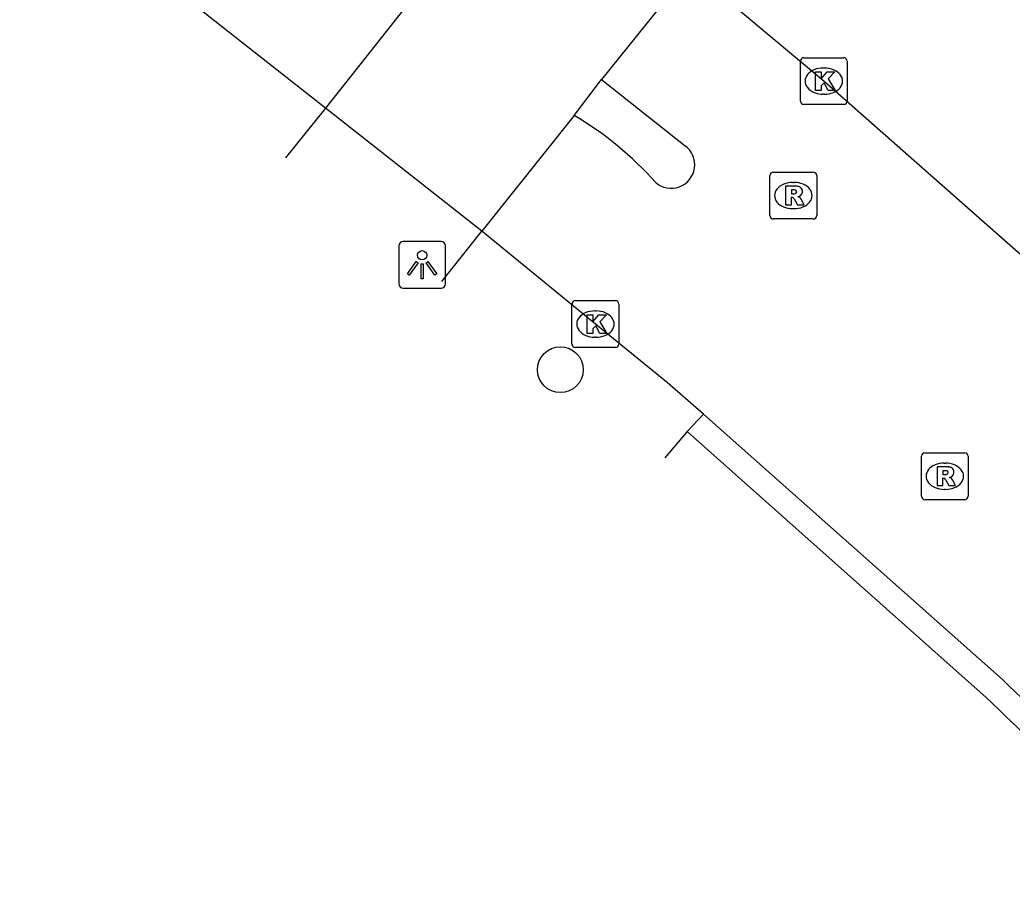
# Model space of a CAD drawing. Extents: x 161771 to 163125, y 382479 to 383177.
# Drawn here: x 161793.3 to 161814.5, y 382994.02 to 383012.74 of the extents above; entities that cross this region are included whole.
import ezdxf

# ---------------------------------------------------------------- set-up
doc = ezdxf.new("R2010")
doc.units = 0
for name, color, linetype in [('IMGEO_Berm_gesloten', 7, 'Continuous'), ('IMGEO_Berm_open', 7, 'Continuous'), ('IMGEO_Boom', 7, 'Continuous'), ('IMGEO_Kolk', 7, 'Continuous'), ('IMGEO_Lichtpunt', 7, 'Continuous'), ('IMGEO_Rijbaan_lokaal_gesloten', 7, 'Continuous'), ('IMGEO_Rijbaan_lokaal_open', 7, 'Continuous'), ('IMGEO_Rioolput', 7, 'Continuous'), ('IMGEO_Voetpad_open', 7, 'Continuous')]:
    doc.layers.add(name, color=color, linetype=linetype)

msp = doc.modelspace()

# ---------------------------------------------------------------- linework, layer by layer
at = {"layer": 'IMGEO_Berm_gesloten'}
for points in [[(161807.559, 383003.953), (161807.908, 383004.319)], [(161813.939, 382998.275), (161807.559, 383003.953)]]:
    msp.add_lwpolyline(points, dxfattribs=at)
msp.add_arc((161747.029, 382927.457), 97.428, 43.09143, 46.62536, dxfattribs=at)
at = {"layer": 'IMGEO_Berm_open'}
msp.add_lwpolyline([(161807.559, 383003.953), (161807.076, 383003.39)], dxfattribs=at)
at = {"layer": 'IMGEO_Boom'}
msp.add_circle((161804.848, 383005.27), 0.489, dxfattribs=at)
at = {"layer": 'IMGEO_Kolk'}
for p, q in [((161810.048, 383011.929), (161810.9, 383011.929)), ((161809.973, 383011.003), (161809.973, 383011.855)), ((161810.461, 383011.709), (161810.486, 383011.709)), ((161810.974, 383011.855), (161810.974, 383011.003)), ((161810.484, 383011.149), (161810.459, 383011.149)), ((161810.9, 383010.929), (161810.048, 383010.929)), ((161805.096, 383005.819), (161805.096, 383006.671)), ((161805.171, 383006.745), (161806.023, 383006.745)), ((161806.097, 383006.671), (161806.097, 383005.819)), ((161805.584, 383006.525), (161805.609, 383006.525)), ((161805.607, 383005.965), (161805.582, 383005.965)), ((161806.023, 383005.745), (161805.171, 383005.745))]:
    msp.add_line(p, q, dxfattribs=at)
for points in [[(161810.048, 383011.929), (161810.9, 383011.929)], [(161809.973, 383011.003), (161809.973, 383011.855)], [(161810.974, 383011.855), (161810.974, 383011.003)], [(161810.294, 383011.629), (161810.417, 383011.629), (161810.417, 383011.478), (161810.547, 383011.629), (161810.711, 383011.629), (161810.565, 383011.478), (161810.718, 383011.229), (161810.566, 383011.229), (161810.481, 383011.393), (161810.417, 383011.326), (161810.417, 383011.229), (161810.294, 383011.229), (161810.294, 383011.629)], [(161810.9, 383010.929), (161810.048, 383010.929)], [(161805.096, 383005.819), (161805.096, 383006.671)], [(161805.171, 383006.745), (161806.023, 383006.745)], [(161806.097, 383006.671), (161806.097, 383005.819)], [(161805.417, 383006.445), (161805.54, 383006.445), (161805.54, 383006.294), (161805.67, 383006.445), (161805.834, 383006.445), (161805.688, 383006.294), (161805.841, 383006.045), (161805.689, 383006.045), (161805.604, 383006.209), (161805.54, 383006.142), (161805.54, 383006.045), (161805.417, 383006.045), (161805.417, 383006.445)], [(161806.023, 383005.745), (161805.171, 383005.745)]]:
    msp.add_lwpolyline(points, dxfattribs=at)
for centre, start, end in [((161810.05, 383011.853), 91.552, 178.448), ((161810.05, 383011.853), 91.552, 178.448), ((161810.898, 383011.853), 1.552, 88.448), ((161810.898, 383011.853), 1.552, 88.448), ((161810.05, 383011.005), 181.552, 268.448), ((161810.05, 383011.005), 181.552, 268.448), ((161810.898, 383011.005), 271.552, 358.448), ((161810.898, 383011.005), 271.552, 358.448), ((161805.173, 383006.669), 91.552, 178.448), ((161805.173, 383006.669), 91.552, 178.448), ((161806.021, 383006.669), 1.552, 88.448), ((161806.021, 383006.669), 1.552, 88.448), ((161805.173, 383005.821), 181.552, 268.448), ((161805.173, 383005.821), 181.552, 268.448), ((161806.021, 383005.821), 271.552, 358.448), ((161806.021, 383005.821), 271.552, 358.448)]:
    msp.add_arc(centre, 0.0765, start, end, dxfattribs=at)
for centre, major_axis, ratio, start_param, end_param in [((161810.46, 383011.429), (-0.387, 0.002), 0.722429, 4.712389, 7.853982), ((161810.485, 383011.429), (-0.39, 0.002), 0.717154, 1.570796, 4.712389), ((161805.583, 383006.245), (-0.387, 0.002), 0.722429, 4.712389, 7.853982), ((161805.608, 383006.245), (-0.39, 0.002), 0.717154, 1.570796, 4.712389)]:
    msp.add_ellipse(centre, major_axis=major_axis, ratio=ratio, start_param=start_param, end_param=end_param, dxfattribs=at)
at = {"layer": 'IMGEO_Lichtpunt'}
for p, q in [((161801.397, 383007.914), (161801.397, 383007.107)), ((161801.397, 383007.914), (161801.397, 383007.107)), ((161802.299, 383008.009), (161801.491, 383008.009)), ((161802.299, 383008.009), (161801.491, 383008.009)), ((161802.393, 383007.107), (161802.393, 383007.914)), ((161802.393, 383007.107), (161802.393, 383007.914)), ((161801.491, 383007.013), (161802.299, 383007.013)), ((161801.491, 383007.013), (161802.299, 383007.013))]:
    msp.add_line(p, q, dxfattribs=at)
for points in [[(161801.771, 383007.578), (161801.81, 383007.55), (161801.622, 383007.288), (161801.584, 383007.315), (161801.771, 383007.578)], [(161801.873, 383007.53), (161801.92, 383007.53), (161801.92, 383007.208), (161801.873, 383007.208), (161801.873, 383007.53)], [(161801.983, 383007.55), (161802.021, 383007.577), (161802.208, 383007.315), (161802.169, 383007.287), (161801.983, 383007.55)]]:
    msp.add_lwpolyline(points, dxfattribs=at)
msp.add_circle((161801.896, 383007.712), 0.0994, dxfattribs=at)
for centre, start, end in [((161801.491, 383007.914), 90, 180), ((161801.491, 383007.914), 90, 180), ((161802.299, 383007.914), 0, 90), ((161802.299, 383007.914), 0, 90), ((161801.491, 383007.107), 180, 270), ((161801.491, 383007.107), 180, 270), ((161802.299, 383007.107), 270, 0), ((161802.299, 383007.107), 270, 360)]:
    msp.add_arc(centre, 0.0946, start, end, dxfattribs=at)
at = {"layer": 'IMGEO_Rijbaan_lokaal_gesloten'}
for points in [[(161799.83, 383010.855), (161796.139, 383013.762), (161793.305, 383016.022)], [(161807.617, 383013.82), (161805.728, 383011.46)], [(161814.81, 383007.607), (161810.474, 383011.429), (161807.617, 383013.82)], [(161801.803, 383013.347), (161799.83, 383010.855)], [(161805.728, 383011.46), (161807.513, 383010.048)], [(161805.14, 383010.697), (161803.168, 383008.226)], [(161807.908, 383004.319), (161807.137, 383004.99), (161805.597, 383006.245), (161803.168, 383008.226)], [(161814.293, 382998.659), (161807.908, 383004.319)]]:
    msp.add_lwpolyline(points, dxfattribs=at)
for centre, radius, start, end in [((161801.414, 383004.381), 7.333, 41.76, 59.4611), ((161807.214, 383009.644), 0.503, 228.9364, 53.5123), ((161729.027, 382910.309), 122.784, 43.20296, 46.01789)]:
    msp.add_arc(centre, radius, start, end, dxfattribs=at)
at = {"layer": 'IMGEO_Rijbaan_lokaal_open'}
for points in [[(161805.14, 383010.697), (161805.728, 383011.46)], [(161803.168, 383008.226), (161799.83, 383010.855)]]:
    msp.add_lwpolyline(points, dxfattribs=at)
at = {"layer": 'IMGEO_Rioolput'}
for p, q in [((161809.322, 383008.561), (161809.322, 383009.413)), ((161809.397, 383009.487), (161810.249, 383009.487)), ((161810.323, 383009.413), (161810.323, 383008.561)), ((161809.81, 383009.267), (161809.835, 383009.267)), ((161809.833, 383008.707), (161809.808, 383008.707)), ((161810.249, 383008.487), (161809.397, 383008.487)), ((161812.557, 383002.571), (161812.557, 383003.423)), ((161812.632, 383003.497), (161813.484, 383003.497)), ((161813.558, 383003.423), (161813.558, 383002.571)), ((161813.045, 383003.277), (161813.07, 383003.277)), ((161813.068, 383002.717), (161813.043, 383002.717)), ((161813.484, 383002.497), (161812.632, 383002.497))]:
    msp.add_line(p, q, dxfattribs=at)
for points in [[(161809.322, 383008.561), (161809.322, 383009.413)], [(161809.397, 383009.487), (161810.249, 383009.487)], [(161810.323, 383009.413), (161810.323, 383008.561)], [(161809.911, 383009.185), (161809.659, 383009.187), (161809.659, 383008.787)], [(161809.659, 383008.787), (161809.783, 383008.787), (161809.783, 383008.949), (161809.794, 383008.949)], [(161809.837, 383009.106), (161809.783, 383009.106), (161809.783, 383009.025)], [(161809.783, 383009.025), (161809.835, 383009.025)], [(161809.841, 383008.92), (161809.912, 383008.787), (161810.052, 383008.787), (161809.987, 383008.913)], [(161810.249, 383008.487), (161809.397, 383008.487)], [(161812.557, 383002.571), (161812.557, 383003.423)], [(161812.632, 383003.497), (161813.484, 383003.497)], [(161813.558, 383003.423), (161813.558, 383002.571)], [(161813.146, 383003.195), (161812.894, 383003.197), (161812.894, 383002.797)], [(161813.072, 383003.116), (161813.018, 383003.116), (161813.018, 383003.035)], [(161813.018, 383003.035), (161813.07, 383003.035)], [(161812.894, 383002.797), (161813.018, 383002.797), (161813.018, 383002.959), (161813.029, 383002.959)], [(161813.076, 383002.93), (161813.147, 383002.797), (161813.287, 383002.797), (161813.222, 383002.923)], [(161813.484, 383002.497), (161812.632, 383002.497)]]:
    msp.add_lwpolyline(points, dxfattribs=at)
for centre, radius, start, end in [((161809.399, 383009.411), 0.0765, 91.552, 178.448), ((161809.399, 383009.411), 0.0765, 91.552, 178.448), ((161810.247, 383009.411), 0.0765, 1.552, 88.448), ((161810.247, 383009.411), 0.0765, 1.552, 88.448), ((161809.91, 383009.075), 0.109, 350.3612, 89.416), ((161809.793, 383008.896), 0.0533, 26.0293, 88.6989), ((161809.819, 383009.214), 0.19, 274.7715, 282.9687), ((161809.843, 383009.01), 0.0964, 77.0061, 93.1865), ((161809.857, 383009.067), 0.0378, 276.6634, 79.6772), ((161809.908, 383009.075), 0.112, 277.5842, 350.9817), ((161809.892, 383008.86), 0.108, 29.5134, 73.7905), ((161809.399, 383008.563), 0.0765, 181.552, 268.448), ((161809.399, 383008.563), 0.0765, 181.552, 268.448), ((161810.247, 383008.563), 0.0765, 271.552, 358.448), ((161810.247, 383008.563), 0.0765, 271.552, 358.448), ((161812.634, 383003.421), 0.0765, 91.552, 178.448), ((161812.634, 383003.421), 0.0765, 91.552, 178.448), ((161813.482, 383003.421), 0.0765, 1.552, 88.448), ((161813.482, 383003.421), 0.0765, 1.552, 88.448), ((161813.054, 383003.224), 0.19, 274.7715, 282.9687), ((161813.078, 383003.02), 0.0964, 77.0061, 93.1865), ((161813.092, 383003.077), 0.0378, 276.6634, 79.6772), ((161813.145, 383003.085), 0.109, 350.3612, 89.416), ((161813.143, 383003.085), 0.112, 277.5842, 350.9817), ((161813.028, 383002.906), 0.0533, 26.0293, 88.6989), ((161813.127, 383002.87), 0.108, 29.5134, 73.7905), ((161812.634, 383002.573), 0.0765, 181.552, 268.448), ((161812.634, 383002.573), 0.0765, 181.552, 268.448), ((161813.482, 383002.573), 0.0765, 271.552, 358.448), ((161813.482, 383002.573), 0.0765, 271.552, 358.448)]:
    msp.add_arc(centre, radius, start, end, dxfattribs=at)
for centre, major_axis, ratio, start_param, end_param in [((161809.809, 383008.987), (-0.387, 0.002), 0.722429, 4.712389, 7.853982), ((161809.834, 383008.987), (-0.39, 0.002), 0.717154, 1.570796, 4.712389), ((161813.044, 383002.997), (-0.387, 0.002), 0.722429, 4.712389, 7.853982), ((161813.069, 383002.997), (-0.39, 0.002), 0.717154, 1.570796, 4.712389)]:
    msp.add_ellipse(centre, major_axis=major_axis, ratio=ratio, start_param=start_param, end_param=end_param, dxfattribs=at)
at = {"layer": 'IMGEO_Voetpad_open'}
for points in [[(161799.83, 383010.855), (161798.98, 383009.79)], [(161802.314, 383007.155), (161803.168, 383008.226)]]:
    msp.add_lwpolyline(points, dxfattribs=at)

doc.saveas('drawing.dxf')
